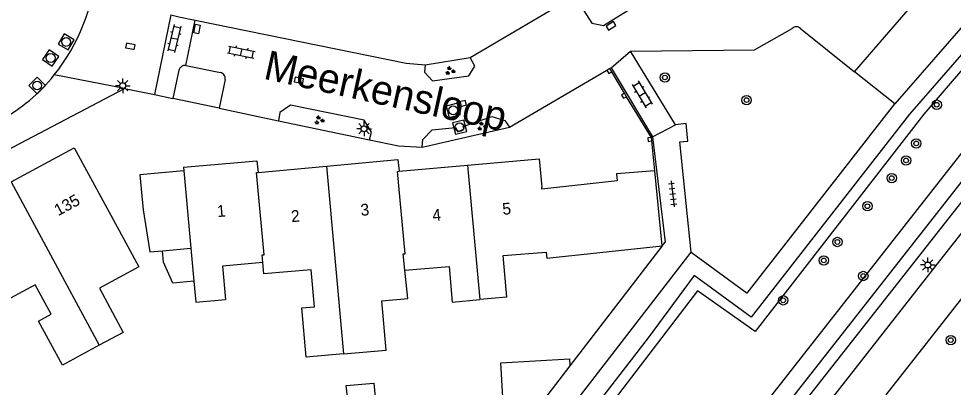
# Model space of a CAD drawing. Extents: x 131000 to 133013, y 393000 to 396501.
# Drawn here: x 131054.5 to 131134.2, y 395269.9 to 395301.4 of the extents above; entities that cross this region are included whole.
import ezdxf

# ---------------------------------------------------------------- set-up
doc = ezdxf.new("R2010")
doc.units = 0
for name, color, linetype in [('gg-afsc-erfafscheiding', 7, 'Continuous'), ('gg-afsc-muur', 7, 'Continuous'), ('gg-anno-huisnummerreeks BGT', 7, 'Continuous'), ('gg-anno-openbare ruimte label', 7, 'Continuous'), ('gg-bbg-gedigitaliseerde bebouwing', 7, 'Continuous'), ('gg-bbg-gedigitaliseerde bijgebouw', 7, 'Continuous'), ('gg-bbg-hoofdgebouw', 7, 'Continuous'), ('gg-bbg-luifel en loopbrug', 7, 'Continuous'), ('gg-bbg-tussenscheiding', 7, 'Continuous'), ('gg-knt-verharding', 7, 'Continuous'), ('gg-knt-verharding nz', 7, 'Continuous'), ('gt-grn-groengrens', 7, 'Continuous'), ('gt-grn-vlakafsluiter', 7, 'Continuous'), ('gt-grn-weggrens', 7, 'Continuous'), ('gt-symb-boom', 7, 'Continuous'), ('gt-symb-groenvak', 7, 'Continuous'), ('gt-symb-klinker verharding', 7, 'Continuous'), ('gt-symb-kolk', 7, 'Continuous'), ('gt-symb-kolk center center', 7, 'Continuous'), ('gt-symb-lichtmast', 7, 'Continuous'), ('gt-symb-rioolschacht', 7, 'Continuous'), ('gt-symb-tegel verharding', 7, 'Continuous')]:
    doc.layers.add(name, color=color, linetype=linetype)

# ---------------------------------------------------------------- blocks, each defined once
blk = doc.blocks.new('gt0-KOLKCC')
at = {"layer": 'gt-symb-kolk center center'}
blk.add_lwpolyline([(-0.375, 0.2), (0.375, 0.2), (0.375, -0.2), (-0.375, -0.2)], close=True, dxfattribs=at)
blk = doc.blocks.new('gt0-KL1')
at = {"layer": 'gt-symb-klinker verharding'}
for p, q in [((-1.15, 0.3), (1.15, 0.3)), ((-1, -0.3), (-1, 0.3)), ((-0.5, 0.3), (-0.5, 0.45)), ((0, -0.3), (0, 0.3)), ((0.5, 0.3), (0.5, 0.45)), ((1, -0.3), (1, 0.3)), ((-1.15, -0.3), (1.15, -0.3)), ((-0.5, -0.45), (-0.5, -0.3)), ((0.5, -0.45), (0.5, -0.3))]:
    blk.add_line(p, q, dxfattribs=at)
blk = doc.blocks.new('gt0-GRVAK')
at = {"layer": 'gt-symb-groenvak'}
for p, q in [((-0.11, 0.189), (-0.228, 0.24)), ((-0.182, 0.153), (0.088, 0.153)), ((-0.091, 0.211), (-0.156, 0.322)), ((-0.047, 0.214), (-0.047, 0.393)), ((-0.004, 0.211), (0.061, 0.322)), ((0.015, 0.189), (0.133, 0.24)), ((0.262, -0.052), (0.197, 0.059)), ((0.305, -0.049), (0.305, 0.13)), ((0.349, -0.052), (0.414, 0.059)), ((-0.245, -0.228), (-0.363, -0.177)), ((-0.318, -0.264), (-0.047, -0.264)), ((-0.226, -0.206), (-0.291, -0.095)), ((-0.183, -0.203), (-0.183, -0.024)), ((-0.139, -0.206), (-0.074, -0.095)), ((-0.12, -0.228), (-0.002, -0.177)), ((0.243, -0.074), (0.125, -0.023)), ((0.17, -0.11), (0.441, -0.11)), ((0.368, -0.074), (0.486, -0.023))]:
    blk.add_line(p, q, dxfattribs=at)
blk = doc.blocks.new('gt0-KOLK')
at = {"layer": 'gt-symb-kolk'}
blk.add_lwpolyline([(0, 0), (0.375, 0), (0.375, 0.4), (-0.375, 0.4), (-0.375, 0), (0, 0)], dxfattribs=at)
blk = doc.blocks.new('gt0-LMAST')
at = {"layer": 'gt-symb-lichtmast'}
for p, q in [((-0.182, 0.173), (-0.447, 0.438)), ((-0.005, 0.246), (-0.005, 0.621)), ((0.172, 0.173), (0.437, 0.438)), ((-0.255, -0.004), (-0.63, -0.004)), ((-0.182, -0.181), (-0.447, -0.446)), ((-0.005, -0.254), (-0.005, -0.629)), ((0.437, -0.446), (0.172, -0.181)), ((0.245, -0.004), (0.62, -0.004))]:
    blk.add_line(p, q, dxfattribs=at)
blk.add_circle((-0.005, -0.004), 0.25, dxfattribs=at)
blk = doc.blocks.new('gt0-RS')
at = {"layer": 'gt-symb-rioolschacht'}
blk.add_lwpolyline([(-0.5, -0.5), (0.5, -0.5), (0.5, 0.5), (-0.5, 0.5)], close=True, dxfattribs=at)
blk.add_circle((0, 0), 0.375, dxfattribs=at)
blk = doc.blocks.new('gt0-BOOM')
at = {"layer": 'gt-symb-boom'}
for radius in [0.4, 0.2]:
    blk.add_circle((0, 0), radius, dxfattribs=at)
blk = doc.blocks.new('gt0-TEG1')
at = {"layer": 'gt-symb-tegel verharding'}
for p, q in [((-1.125, 0), (1.125, 0)), ((-0.9, -0.25), (-0.9, 0.25)), ((-0.45, -0.25), (-0.45, 0.25)), ((0, -0.25), (0, 0.25)), ((0.45, -0.25), (0.45, 0.25)), ((0.9, -0.25), (0.9, 0.25))]:
    blk.add_line(p, q, dxfattribs=at)

msp = doc.modelspace()

# ---------------------------------------------------------------- linework, layer by layer
at = {"layer": 'gg-afsc-erfafscheiding'}
msp.add_line((131109.388, 395281.993), (131101.505, 395271.771), dxfattribs=at)
at = {"layer": 'gg-afsc-muur'}
for p, q in [((131104.923, 395297.136), (131104.66, 395296.982)), ((131105.089, 395296.851), (131104.923, 395297.136)), ((131106.176, 395295.024), (131105.089, 395296.851)), ((131106.35, 395294.728), (131106.176, 395295.024)), ((131108.463, 395291.259), (131106.35, 395294.728)), ((131108.493, 395290.95), (131108.463, 395291.259)), ((131108.754, 395288.402), (131108.493, 395290.95))]:
    msp.add_line(p, q, dxfattribs=at)
for points in [[(131104.66, 395296.982), (131104.819, 395296.699), (131105.089, 395296.851)], [(131106.176, 395295.024), (131105.92, 395294.865), (131106.075, 395294.601), (131106.35, 395294.728)], [(131108.463, 395291.259), (131108.147, 395291.219), (131108.186, 395290.911), (131108.493, 395290.95)]]:
    msp.add_lwpolyline(points, dxfattribs=at)
at = {"layer": 'gg-bbg-gedigitaliseerde bebouwing'}
for p, q in [((131068.528, 395288.715), (131068.556, 395288.416)), ((131068.556, 395288.416), (131069.165, 395281.806)), ((131096.125, 395277.616), (131093.827, 395277.412))]:
    msp.add_line(p, q, dxfattribs=at)
for points in [[(131059.202, 395290.373), (131063.06, 395283.31), (131064.727, 395280.222), (131061.364, 395278.406), (131063.407, 395274.622), (131061.358, 395273.516)], [(131075.31, 395280.58), (131071.871, 395280.28), (131072.12, 395277.42)], [(131082.191, 395272.789), (131079.01, 395272.512), (131078.644, 395276.719), (131079.706, 395276.811), (131079.433, 395279.953), (131075.396, 395279.602), (131075.31, 395280.58)], [(131082.191, 395272.789), (131085.841, 395273.106), (131085.475, 395277.314), (131087.68, 395277.505), (131087.422, 395279.921)], [(131087.422, 395279.921), (131091.202, 395280.25), (131091.467, 395277.203), (131093.827, 395277.412)], [(131069.424, 395278.996), (131069.59, 395277.2), (131072.12, 395277.42)], [(131057.25, 395276.16), (131055.88, 395278.683), (131052.707, 395276.959), (131052.164, 395277.96), (131052.016, 395277.879)], [(131061.358, 395273.516), (131058.216, 395271.819), (131056.182, 395275.583), (131057.25, 395276.16)]]:
    msp.add_lwpolyline(points, dxfattribs=at)
at = {"layer": 'gg-bbg-gedigitaliseerde bijgebouw'}
msp.add_line((131066.758, 395281.584), (131069.165, 395281.806), dxfattribs=at)
msp.add_lwpolyline([(131069.424, 395278.996), (131067.618, 395278.829), (131066.847, 395280.623), (131066.758, 395281.584)], dxfattribs=at)
at = {"layer": 'gg-bbg-hoofdgebouw'}
for p, q in [((131053.84, 395287.477), (131059.202, 395290.373)), ((131074.912, 395288.273), (131080.749, 395288.806)), ((131086.946, 395288.374), (131092.769, 395288.893)), ((131109.388, 395281.993), (131108.754, 395288.402))]:
    msp.add_line(p, q, dxfattribs=at)
for points in [[(131068.528, 395288.715), (131074.789, 395289.26), (131074.912, 395288.273)], [(131080.749, 395288.806), (131086.837, 395289.362), (131086.946, 395288.374)], [(131092.769, 395288.893), (131098.892, 395289.438), (131099.102, 395287.017)], [(131108.754, 395288.402), (131105.473, 395288.143), (131105.539, 395287.537), (131099.118, 395286.838), (131099.102, 395287.017)], [(131096.125, 395277.616), (131095.81, 395281.17), (131099.479, 395281.46), (131099.531, 395280.962), (131109.388, 395281.993)]]:
    msp.add_lwpolyline(points, dxfattribs=at)
at = {"layer": 'gg-bbg-luifel en loopbrug'}
msp.add_line((131101.505, 395271.771), (131096.722, 395265.571), dxfattribs=at)
for points in [[(131068.556, 395288.416), (131064.825, 395288.072), (131065.102, 395285.075), (131065.68, 395281.484), (131066.758, 395281.584)], [(131096.722, 395265.571), (131095.954, 395266.163), (131095.617, 395272.018), (131101.471, 395272.355), (131101.505, 395271.771)], [(131082.547, 395268.874), (131082.433, 395270.076), (131084.786, 395270.281), (131084.89, 395269.078)]]:
    msp.add_lwpolyline(points, dxfattribs=at)
at = {"layer": 'gg-bbg-tussenscheiding'}
for p, q in [((131080.749, 395288.806), (131082.191, 395272.789)), ((131092.769, 395288.893), (131093.827, 395277.412)), ((131053.84, 395287.477), (131061.358, 395273.516)), ((131069.165, 395281.806), (131069.424, 395278.996))]:
    msp.add_line(p, q, dxfattribs=at)
for points in [[(131087.422, 395279.921), (131087.29, 395281.31), (131087.46, 395281.32), (131086.798, 395288.355), (131086.946, 395288.374)], [(131075.31, 395280.58), (131075.24, 395281.23), (131075.43, 395281.25), (131074.766, 395288.255), (131074.912, 395288.273)]]:
    msp.add_lwpolyline(points, dxfattribs=at)
at = {"layer": 'gg-knt-verharding'}
for p, q in [((131093.004, 395298.077), (131101.904, 395303.328)), ((131067.451, 395301.729), (131066.059, 395294.904)), ((131068.749, 395297.383), (131069.54, 395301.26)), ((131121.17, 395300.536), (131125.794, 395296.851)), ((131110.529, 395292.336), (131106.683, 395298.611)), ((131068.749, 395297.383), (131071.689, 395296.783)), ((131104.923, 395297.136), (131105.027, 395297.197)), ((131105.027, 395297.197), (131108.559, 395291.31)), ((131068.143, 395296.994), (131067.634, 395294.573)), ((131096.355, 395292.116), (131104.66, 395296.982)), ((131129.24, 395294.107), (131125.794, 395296.851)), ((131072.085, 395296.195), (131071.571, 395293.747)), ((131063.496, 395295.442), (131066.059, 395294.904)), ((131066.059, 395294.904), (131067.634, 395294.573)), ((131071.571, 395293.747), (131076.643, 395292.682)), ((131108.559, 395291.31), (131110.529, 395292.336)), ((131108.559, 395291.31), (131109.639, 395282.321)), ((131109.388, 395281.993), (131109.639, 395282.321)), ((131137.665, 395281.028), (131128.45, 395269.276))]:
    msp.add_line(p, q, dxfattribs=at)
for points in [[(131185.39, 395347.266), (131132.42, 395279.934), (131108.181, 395248.972)], [(131084.015, 395223.523), (131090.49, 395231.697), (131092.556, 395233.881), (131095.623, 395236.654), (131098.039, 395239.03), (131100.242, 395241.604), (131172.644, 395333.757)], [(131139.204, 395312.392), (131142.637, 395309.508), (131129.24, 395294.107)], [(131101.904, 395303.328), (131103.376, 395301.01), (131104.372, 395300.809), (131107.229, 395302.567), (131107.624, 395303.655), (131107.047, 395304.59), (131111.005, 395306.993), (131111.317, 395308.103), (131110.906, 395308.84)], [(131067.451, 395301.729), (131068.148, 395301.543), (131069.54, 395301.26)], [(131069.54, 395301.26), (131087.538, 395297.59), (131089.154, 395297.445)], [(131106.683, 395298.611), (131117.265, 395298.731), (131120.47, 395300.54)], [(131089.154, 395297.445), (131089.115, 395296.815), (131089.795, 395296.086), (131092.893, 395296.51), (131093.403, 395297.338), (131093.004, 395298.077)], [(131030.6, 395277.705), (131054.048, 395290.445), (131063.496, 395295.442)], [(131084.42, 395291.049), (131084.571, 395291.705), (131083.943, 395292.714), (131077.675, 395293.999), (131076.755, 395293.381), (131076.643, 395292.682)], [(131088.899, 395290.419), (131088.952, 395291.064), (131089.765, 395291.906), (131091.749, 395292.096), (131091.932, 395291.744), (131092.473, 395291.977), (131092.415, 395292.193), (131094.838, 395293.039), (131095.967, 395292.687), (131096.355, 395292.116)], [(131111.849, 395281.458), (131110.877, 395290.875), (131111.56, 395290.934), (131111.425, 395292.439), (131110.529, 395292.336)], [(131084.42, 395291.049), (131086.878, 395290.533), (131088.899, 395290.419)], [(131085.165, 395257.18), (131093.731, 395257.986), (131111.849, 395281.458)]]:
    msp.add_lwpolyline(points, dxfattribs=at)
for centre, radius, start, end in [((131044.962, 395306.734), 16.139, 321.02743, 356.29681), ((131120.818, 395300.226), 0.469, 41.35315, 137.99205), ((131068.65, 395296.871), 0.522, 79.0595, 166.33446), ((131044.965, 395306.731), 16.134, 299.48727, 321.02897), ((131071.625, 395296.313), 0.475, 345.66166, 82.25646)]:
    msp.add_arc(centre, radius, start, end, dxfattribs=at)
at = {"layer": 'gg-knt-verharding nz'}
msp.add_line((131125.794, 395296.851), (131139.204, 395312.392), dxfattribs=at)
at = {"layer": 'gt-grn-groengrens'}
msp.add_line((131071.571, 395293.747), (131067.634, 395294.573), dxfattribs=at)
for points in [[(131180.998, 395348.594), (131164.818, 395347.207), (131164.382, 395345.986), (131162.929, 395343.806), (131158.22, 395336.83), (131148.802, 395325.407), (131149.5, 395315.67), (131147.93, 395315.321), (131144.21, 395315.03), (131141.419, 395312.53), (131144.791, 395309.682), (131130.49, 395293.23), (131116.974, 395275.906), (131112.12, 395279.481), (131108.196, 395274.162), (131094.622, 395256.606), (131086.716, 395255.821), (131087.268, 395251.78), (131085.756, 395251.519), (131087.093, 395241.113), (131083.634, 395240.677), (131085.101, 395228.918)], [(131179.796, 395346.985), (131166.113, 395345.813), (131160.789, 395338.14), (131150.307, 395325.298), (131150.856, 395314.487), (131144.435, 395313.884), (131143.008, 395312.457), (131145.917, 395309.823), (131131.704, 395293.249), (131117.326, 395274.701), (131112.387, 395278.158), (131094.753, 395255.111), (131088.412, 395254.482), (131088.95, 395250.549), (131087.427, 395250.286), (131088.773, 395239.813), (131085.308, 395239.376), (131086.394, 395230.669)], [(131086.394, 395230.669), (131088.594, 395233.327), (131090.771, 395235.631), (131096.193, 395240.718), (131098.293, 395243.17), (131170.549, 395335.365), (131171.851, 395337.063), (131179.796, 395346.985)], [(131085.332, 395227.032), (131089.718, 395232.333), (131091.83, 395234.568), (131097.279, 395239.68), (131099.454, 395242.22), (131171.734, 395334.446)], [(131111.849, 395281.458), (131116.628, 395277.961), (131129.24, 395294.107)]]:
    msp.add_lwpolyline(points, dxfattribs=at)
at = {"layer": 'gt-grn-vlakafsluiter'}
for p, q in [((131089.154, 395297.445), (131093.004, 395298.077)), ((131105.027, 395297.197), (131106.683, 395298.611)), ((131076.643, 395292.682), (131084.42, 395291.049)), ((131088.899, 395290.419), (131096.355, 395292.116))]:
    msp.add_line(p, q, dxfattribs=at)
at = {"layer": 'gt-grn-weggrens'}
msp.add_line((131063.496, 395295.442), (131057.509, 395296.584), dxfattribs=at)

# ---------------------------------------------------------------- block references
at = {"layer": 'gt-symb-boom'}
for p in [(131109.612, 395296.368), (131116.576, 395294.441), (131132.801, 395294.048), (131131.06, 395290.741), (131130.185, 395289.287), (131128.961, 395287.785), (131126.888, 395285.379), (131124.331, 395282.332), (131123.165, 395280.757), (131126.54, 395279.43), (131119.706, 395277.353), (131134.005, 395273.96)]:
    msp.add_blockref('gt0-BOOM', p, dxfattribs=at)
at = {"layer": 'gt-symb-groenvak'}
for p in [(131091.272, 395296.934), (131080.111, 395292.72), (131094.008, 395292.2)]:
    msp.add_blockref('gt0-GRVAK', p, dxfattribs=at)
at = {"layer": 'gt-symb-klinker verharding'}
for p, rotation in [((131067.758, 395299.694), -103.35534096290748), ((131073.472, 395298.53), -11.534620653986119), ((131107.673, 395294.929), -59.0755409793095)]:
    msp.add_blockref('gt0-KL1', p, dxfattribs=dict(at, rotation=rotation))
at = {"layer": 'gt-symb-kolk'}
for p, rotation in [((131104.907, 395300.956), -147.78810263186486), ((131063.958, 395298.833), -11.53462065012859), ((131078.345, 395295.928), -11.534620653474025), ((131092.313, 395293.93), 14.481034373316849)]:
    msp.add_blockref('gt0-KOLK', p, dxfattribs=dict(at, rotation=rotation))
at = {"layer": 'gt-symb-kolk center center', "rotation": -101.52832765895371}
msp.add_blockref('gt0-KOLKCC', (131069.694, 395300.514), dxfattribs=at)
at = {"layer": 'gt-symb-lichtmast'}
for p in [(131063.36, 395295.673), (131083.948, 395291.993), (131132.044, 395280.374)]:
    msp.add_blockref('gt0-LMAST', p, dxfattribs=at)
at = {"layer": 'gt-symb-rioolschacht'}
for p, rotation in [((131058.53, 395299.402), 60.048917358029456), ((131057.205, 395298.034), 55.80135638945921), ((131056.061, 395295.689), -135.00000000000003), ((131091.549, 395293.566), 14.898187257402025), ((131092.09, 395292.13), 14.661870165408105)]:
    msp.add_blockref('gt0-RS', p, dxfattribs=dict(at, rotation=rotation))
at = {"layer": 'gt-symb-tegel verharding', "rotation": -83.16632765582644}
msp.add_blockref('gt0-TEG1', (131110.272, 395286.441), dxfattribs=at)

# ---------------------------------------------------------------- texts
at = {"layer": 'gg-anno-huisnummerreeks BGT'}
for s, rotation, p in [('135', 28.4, (131057.845, 395284.526)), ('1', 5, (131071.439, 395284.451)), ('3', 5.2, (131083.689, 395284.556)), ('4', 5.1, (131089.812, 395284.111)), ('5', 5.1, (131095.784, 395284.643)), ('2', 5.2, (131077.76, 395284.015))]:
    msp.add_text(s, height=1, rotation=rotation, dxfattribs=at).set_placement(p)
at = {"layer": 'gg-anno-openbare ruimte label'}
msp.add_text('Meerkensloop', height=2.5, rotation=347.6, dxfattribs=at).set_placement((131075.277, 395296.274))

doc.saveas('drawing.dxf')
